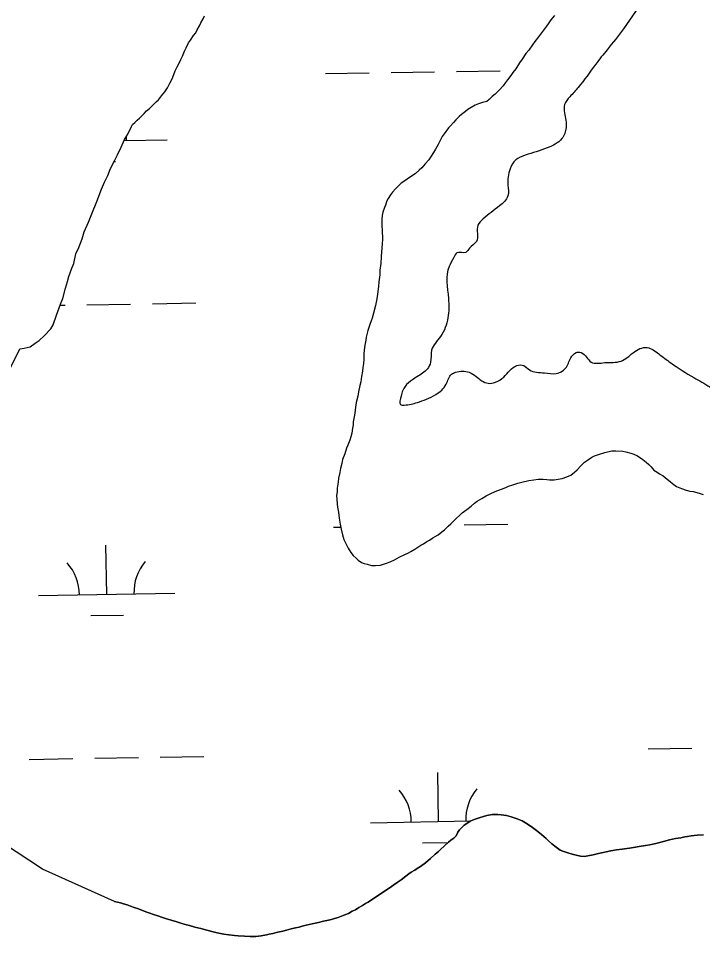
# Model space of a CAD drawing. Extents: x 3887375 to 3925618, y 296674 to 322633.
# Drawn here: x 3918500 to 3919002, y 315034 to 315707 of the extents above; entities that cross this region are included whole.
import ezdxf

# ---------------------------------------------------------------- set-up
doc = ezdxf.new("R2010")
doc.units = 0
for name, color, linetype in [('V-RIVR-EDGE', 7, 'Continuous'), ('V-TOPO-SHOR', 7, 'Continuous'), ('V-WETL-SWMP', 7, 'Continuous')]:
    doc.layers.add(name, color=color, linetype=linetype)

msp = doc.modelspace()

# ---------------------------------------------------------------- linework, layer by layer
at = {"layer": 'V-RIVR-EDGE'}
msp.add_spline([(3918543.76, 316040.89), (3918545.72, 316054.7), (3918548.79, 316056.99), (3918559.15, 316055.82), (3918564.9, 316050.81), (3918571.41, 316043.89), (3918576.01, 316044.26), (3918580.65, 316055.38), (3918584.11, 316058.44), (3918588.71, 316058.81), (3918594.1, 316062.64), (3918598.7, 316063.01), (3918601, 316058.78), (3918600.2, 316048.81), (3918594.78, 316029.63), (3918586.28, 316007.39), (3918585.87, 315996.26), (3918585.45, 315978.22), (3918590.39, 315959.02), (3918600.33, 315944.03), (3918616.42, 315932.47), (3918624.48, 315933.22), (3918633.31, 315934.35), (3918635.61, 315933.19), (3918635.6, 315926.28), (3918637.11, 315918.22), (3918641.33, 315916.67), (3918650.55, 315919.34), (3918655.95, 315930.84), (3918659.03, 315933.52), (3918663.25, 315932.36), (3918670.9, 315923.89), (3918682.02, 315918.11), (3918690.44, 315908.49), (3918694.23, 315891.6), (3918698, 315862.8), (3918698.36, 315851.67), (3918706.39, 315840.9), (3918717.12, 315835.12), (3918729.79, 315835.47), (3918740.54, 315839.28), (3918743.25, 315847.72), (3918743.26, 315851.94), (3918740.97, 315855.4), (3918733.68, 315858.11), (3918730.62, 315860.8), (3918729.86, 315865.02), (3918731.83, 315884.21), (3918734.18, 315905.31), (3918738.82, 315919.5), (3918747.69, 315933.3), (3918766.92, 315951.67), (3918783.45, 315963.53), (3918797.67, 315970.79), (3918802.67, 315974.61), (3918808.06, 315981.13), (3918814.21, 315983.8), (3918821.12, 315984.55), (3918827.64, 315984.53), (3918839.15, 315979.51), (3918845.27, 315972.21), (3918854.06, 315959.13), (3918860.56, 315948.76), (3918867.85, 315945.28), (3918875.52, 315945.26), (3918884.75, 315951), (3918897.83, 315964.78), (3918904, 315973.6), (3918908.24, 315982.8), (3918919.01, 315990.45), (3918926.69, 315993.5), (3918937.05, 315994.24), (3918943.96, 315991.92), (3918950.48, 315989.99), (3918957.77, 315990.35), (3918964.31, 315996.09), (3918974.7, 316007.58), (3918985.09, 316017.53), (3918988.93, 316019.44), (3918991.23, 316019.44), (3918997.37, 316018.65), (3919012.71, 316013.24), (3919032.27, 316005.52), (3919042.25, 316005.11), (3919051.83, 316000.86), (3919062.94, 315991.24), (3919071.73, 315975.48), (3919073.61, 315963.2), (3919072.42, 315944.01), (3919072.78, 315934.8), (3919073.52, 315925.97), (3919070.82, 315918.68), (3919060.79, 315899.52), (3919060.01, 315894.91), (3919059.99, 315886.47), (3919060.35, 315876.49), (3919059.56, 315866.9), (3919051.09, 315856.94), (3919041.47, 315847.37), (3919027.22, 315826.29), (3919016.06, 315815.19), (3919000.29, 315799.49), (3918992.58, 315787.61), (3918982.95, 315773.82), (3918976.4, 315764.62), (3918972.93, 315758.49), (3918969.82, 315742), (3918960.95, 315725.13), (3918943.62, 315699.46), (3918931.68, 315684.13), (3918923.21, 315673.41), (3918910.5, 315656.55), (3918904.35, 315649.66), (3918900.49, 315643.91), (3918900.48, 315637.77), (3918901.6, 315627.02), (3918898.51, 315618.97), (3918887.75, 315612.09), (3918871.62, 315606.75), (3918864.7, 315603.32), (3918860.46, 315596.8), (3918858.9, 315584.91), (3918858.88, 315576.85), (3918852.72, 315569.57), (3918840.8, 315560.01), (3918836.95, 315555.41), (3918836.55, 315549.27), (3918835.77, 315543.51), (3918830.76, 315538.54), (3918828.07, 315535.47), (3918821.54, 315535.11), (3918819.23, 315531.66), (3918815.76, 315525.14), (3918815.32, 315501.73), (3918814.9, 315487.53), (3918809.49, 315473.73), (3918802.94, 315463.76), (3918802.16, 315454.94), (3918799.84, 315449.95), (3918792.15, 315444.21), (3918781.76, 315434.26), (3918780.6, 315430.04), (3918780.2, 315423.9), (3918782.89, 315423.51), (3918792.49, 315425.41), (3918805.93, 315431.13), (3918813.63, 315438.79), (3918817.49, 315446.07), (3918820.56, 315447.6), (3918830.54, 315447.57), (3918835.52, 315444.49), (3918844.34, 315439.48), (3918849.71, 315440.23), (3918855.86, 315444.06), (3918865.48, 315452.48), (3918870.47, 315452.46), (3918874.68, 315449.38), (3918885.81, 315447.05), (3918894.25, 315446.65), (3918901.17, 315450.47), (3918905.02, 315458.14), (3918908.87, 315461.97), (3918912.71, 315461.96), (3918919.99, 315455.03), (3918929.96, 315454.62), (3918941.86, 315455.74), (3918950.71, 315461.86), (3918955.7, 315464.92), (3918961.08, 315465.67), (3918969.51, 315461.05), (3918978.32, 315454.5), (3918995.18, 315443.71), (3919007.06, 315436.77), (3919022.77, 315425.61), (3919038.11, 315417.89), (3919051.53, 315412.87), (3919057.66, 315409.4), (3919058.42, 315404.41), (3919063.39, 315399.41), (3919071.44, 315396.32), (3919081.42, 315395.91), (3919102.54, 315400.46), (3919114.46, 315406.19), (3919124.84, 315413.46), (3919132.13, 315415.74), (3919137.5, 315411.12), (3919140.16, 315403.44), (3919145.91, 315398.05), (3919150.51, 315398.04), (3919155.89, 315400.71), (3919160.12, 315401.47), (3919169.32, 315398.38), (3919171.99, 315390.69), (3919177.73, 315383.39), (3919186.54, 315376.07), (3919190.76, 315376.45), (3919203.07, 315387.55), (3919214.98, 315394.04), (3919227.27, 315394.78), (3919246.45, 315391.28), (3919259.49, 315386.26), (3919274.81, 315375.09), (3919279.4, 315368.93), (3919287.08, 315368.92), (3919296.67, 315365.44), (3919303.17, 315359.28), (3919308.52, 315346.99), (3919313.09, 315335.46), (3919317.29, 315324.32), (3919318.42, 315315.49), (3919318.78, 315305.51), (3919318.76, 315299.75), (3919321.82, 315295.52), (3919331.03, 315295.12), (3919341.4, 315295.09), (3919347.54, 315297.38), (3919350.63, 315302.36), (3919349.9, 315320.02), (3919351.48, 315336.52), (3919354.2, 315349.18), (3919360.37, 315361.06), (3919361.92, 315369.11), (3919366.16, 315374.86), (3919369.99, 315374.08), (3919379.59, 315373.68), (3919386.89, 315377.11), (3919397.27, 315385.53), (3919404.97, 315393.96), (3919406.9, 315399.32), (3919406.93, 315411.22), (3919404.29, 315428.88), (3919403.94, 315441.17), (3919402.42, 315450), (3919399.37, 315456.15), (3919393.62, 315462.3), (3919389.42, 315470.76), (3919387.53, 315479.59), (3919388.7, 315488.03), (3919395.24, 315496.46), (3919396.41, 315500.68), (3919396.8, 315506.43), (3919392.99, 315514.5), (3919388.42, 315531.02), (3919382.32, 315548.3), (3919382.72, 315554.06), (3919384.65, 315559.81), (3919391.58, 315567.47), (3919396.6, 315577.05), (3919397, 315585.11), (3919395.11, 315596.25), (3919388.99, 315605.47), (3919387.85, 315611.23), (3919388.25, 315617.37), (3919394.43, 315632.71), (3919395.23, 315644.61), (3919404.88, 315667.23), (3919409.92, 315689.48), (3919417.26, 315708.65), (3919417.67, 315716.32), (3919416.53, 315722.85), (3919412.34, 315735.53), (3919402.77, 315744.76), (3919400.09, 315750.53), (3919390.17, 315773.2), (3919384.44, 315783.96), (3919384.46, 315792.02), (3919388.74, 315813.5), (3919391.07, 315828.08), (3919391.89, 315845.73), (3919391.54, 315860.32), (3919390.42, 315874.52), (3919390.44, 315883.35), (3919393.16, 315895.24), (3919394.33, 315902.15), (3919394.73, 315908.29), (3919393.22, 315917.89), (3919393.61, 315924.03), (3919397.09, 315932.46), (3919403.24, 315937.05), (3919409.78, 315940.49), (3919414.4, 315949.69), (3919418.65, 315957.35), (3919435.57, 315972.28), (3919451.73, 315990.28), (3919461.72, 315993.33), (3919472.47, 315993.3), (3919493.94, 315986.34), (3919506.21, 315978.63), (3919517.32, 315970.16), (3919524.59, 315960.93), (3919526.49, 315956.32), (3919530.33, 315954.78), (3919539.51, 315942.09), (3919548.29, 315924.03), (3919552.86, 315908.28), (3919556.65, 315888.31), (3919557.78, 315882.55), (3919565.06, 315875.63), (3919568.44, 315846.45), (3919572.6, 315819.57), (3919575.61, 315796.15), (3919578.63, 315775.8), (3919577.06, 315760.84), (3919578.55, 315745.48), (3919583.82, 315703.63), (3919587.22, 315679.06), (3919591.73, 315642.2), (3919598.5, 315583.85), (3919601.1, 315548.53), (3919603.69, 315512.45), (3919604.43, 315500.16), (3919613.1, 315436.04), (3919614.98, 315421.45), (3919618.4, 315404.94), (3919622.17, 315380.75), (3919627.46, 315346.58), (3919631.96, 315302.82), (3919636.03, 315243.31), (3919637.49, 315212.61)], degree=3, dxfattribs=at)
at = {"layer": 'V-TOPO-SHOR'}
for points in [[(3918570.45, 315059.32), (3918517.51, 315083.12), (3918488.26, 315102.4), (3918459.54, 315127.75), (3918443.93, 315144.97), (3918432.37, 315163.19), (3918428.37, 315177.35), (3918423.89, 315201.61), (3918420.92, 315221.32), (3918420.97, 315239), (3918423.06, 315263.24), (3918427.69, 315292.53), (3918435.87, 315324.84), (3918452.16, 315365.71), (3918500.99, 315464.82)], [(3918570.45, 315059.32), (3918572.56, 315058.91), (3918574.75, 315058.49), (3918577.03, 315057.73), (3918579.75, 315056.8), (3918582.03, 315056.04), (3918584.84, 315055.02), (3918587.91, 315053.92), (3918590.81, 315052.73), (3918594.05, 315051.54), (3918596.33, 315050.69), (3918599.06, 315049.76), (3918602.21, 315048.75), (3918605.64, 315047.65), (3918607.74, 315046.97), (3918611.95, 315045.62), (3918615.99, 315044.35), (3918619.85, 315043.17), (3918623.09, 315042.24), (3918625.46, 315041.66), (3918629.4, 315040.56), (3918633.79, 315039.48), (3918638, 315038.39), (3918642.82, 315037.13), (3918645.71, 315036.46), (3918650.53, 315035.46), (3918654.21, 315034.8), (3918658.5, 315034.33), (3918661.03, 315034.18), (3918665.67, 315033.88), (3918669.96, 315033.58), (3918674.06, 315033.63), (3918678, 315034.11), (3918681.75, 315034.85), (3918683.84, 315035.31), (3918686.46, 315035.86), (3918690.12, 315036.78), (3918693.78, 315037.6), (3918696.48, 315038.25), (3918699.97, 315039.24), (3918703.2, 315039.98), (3918705.9, 315040.62), (3918708.08, 315041.17), (3918711.04, 315041.9), (3918713.13, 315042.45), (3918717.67, 315043.46), (3918719.93, 315044.01), (3918723.6, 315044.84), (3918726.13, 315045.3), (3918729.53, 315046.04), (3918731.62, 315046.76), (3918734.5, 315047.58), (3918736.76, 315048.48), (3918739.37, 315049.47), (3918741.89, 315050.63), (3918744.58, 315052.33), (3918747.02, 315053.32), (3918749.63, 315054.83), (3918752.14, 315056.52), (3918754.4, 315057.85), (3918756.31, 315058.84), (3918759.61, 315060.97), (3918763.08, 315063.37), (3918766.99, 315065.95), (3918771.07, 315068.53), (3918773.5, 315070.39), (3918775.14, 315071.55), (3918777.75, 315073.32), (3918780.52, 315075.36), (3918783.99, 315078.03), (3918786.24, 315079.71), (3918787.98, 315080.78), (3918790.67, 315082.38), (3918792.41, 315083.54), (3918794.84, 315085.05), (3918798.48, 315087.8), (3918802.2, 315090.9), (3918805.67, 315094), (3918808.09, 315096.12), (3918809.56, 315097.54), (3918812.42, 315100.19), (3918815.27, 315102.94), (3918817, 315104.44), (3918819.35, 315105.78), (3918820.99, 315107.54), (3918822.1, 315110.27), (3918823.3, 315112.03), (3918824.86, 315113.44), (3918826.85, 315115.3), (3918829.45, 315117.16), (3918831.28, 315118.23), (3918834.15, 315119.4), (3918837.72, 315120.67), (3918841.03, 315121.75), (3918843.47, 315122.48), (3918847.39, 315123.22), (3918851.42, 315123.26), (3918853.95, 315122.95), (3918857.81, 315122.37), (3918861.23, 315121.54), (3918865.7, 315120.1)], [(3918865.7, 315120.1), (3918869.48, 315118.48), (3918871.85, 315117.11), (3918875.99, 315114.36), (3918879.87, 315111.52), (3918883.66, 315108.5), (3918886.93, 315105.56), (3918888.61, 315103.92), (3918891.08, 315101.76), (3918894.34, 315099.09), (3918897.34, 315097.11), (3918899.27, 315096.34), (3918902.87, 315095.16), (3918906.11, 315094.15), (3918909, 315093.3), (3918912.16, 315092.55), (3918915.14, 315092.32), (3918917.49, 315092.79), (3918921.5, 315093.61), (3918925.25, 315094.45), (3918928.83, 315095.36), (3918930.92, 315095.73), (3918934.5, 315096.56), (3918938.51, 315097.13), (3918942.61, 315097.7), (3918946.02, 315098.17), (3918948.2, 315098.54), (3918951.08, 315099.01), (3918955.27, 315099.67), (3918959.81, 315100.33), (3918962.95, 315100.89), (3918965.21, 315101.44), (3918968.44, 315102.26), (3918973.06, 315103.45), (3918977.42, 315104.55), (3918981.87, 315105.47), (3918985.62, 315106.04), (3918988.59, 315106.68), (3918990.59, 315107.05), (3918993.38, 315107.52), (3918997.75, 315108.01), (3919002.38, 315108.15)]]:
    msp.add_lwpolyline(points, dxfattribs=at)
at = {"layer": 'V-WETL-SWMP'}
for p, q in [((3918725.19, 315666.58), (3918757.18, 315667.13)), ((3918773.18, 315667.4), (3918805.17, 315667.95)), ((3918821.17, 315668.23), (3918853.17, 315668.77)), ((3918577.46, 315617.61), (3918608.94, 315618.15)), ((3918570.1, 315602.05), (3918571.21, 315602.06)), ((3918550.16, 315497.05), (3918582.16, 315497.6)), ((3918598.15, 315497.87), (3918630.15, 315498.42)), ((3918530.56, 315496.71), (3918534.16, 315496.77)), ((3918752.32, 315449.77), (3918752.46, 315449.77)), ((3918826.88, 315335.6), (3918858.88, 315336.15)), ((3918730.89, 315333.95), (3918736.22, 315334.04)), ((3918564.65, 315284.66), (3918564.03, 315320.66)), ((3918514.66, 315283.8), (3918614.64, 315285.52)), ((3918552.92, 315269.03), (3918576.91, 315269.44)), ((3918961.72, 315171.39), (3918993.71, 315171.94)), ((3918507.88, 315163.6), (3918539.87, 315164.15)), ((3918555.87, 315164.42), (3918587.87, 315164.97)), ((3918603.86, 315165.25), (3918635.86, 315165.79)), ((3918808.02, 315118), (3918807.4, 315154)), ((3918758.03, 315117.14), (3918831.7, 315118.41)), ((3918796.29, 315102.37), (3918815.01, 315102.69))]:
    msp.add_line(p, q, dxfattribs=at)
for points in [[(3918452.16, 315365.71), (3918500.99, 315464.82), (3918504.02, 315465.32), (3918508.57, 315466.32), (3918512.11, 315468.83), (3918515.15, 315470.84), (3918518.7, 315474.37), (3918523.76, 315479.41), (3918525.29, 315482.43), (3918527.83, 315489.5), (3918530.89, 315497.57), (3918532.42, 315501.61), (3918534.46, 315509.18), (3918535.99, 315514.23), (3918537.01, 315517.76), (3918539.05, 315523.82), (3918540.57, 315527.35), (3918542.11, 315534.41), (3918544.14, 315538.96), (3918546.69, 315545.52), (3918548.22, 315550.56), (3918551.27, 315557.63), (3918553.81, 315563.68), (3918557.38, 315572.76), (3918560.94, 315581.85), (3918562.98, 315586.89), (3918565.52, 315591.94), (3918567.55, 315596.98), (3918570.6, 315603.04), (3918572.63, 315607.07), (3918575.18, 315612.62), (3918577.72, 315618.17), (3918580.25, 315622.21), (3918582.8, 315627.75), (3918583.68, 315629.3), (3918585.39, 315630.86), (3918587.09, 315632.43), (3918588.62, 315634), (3918590.33, 315635.74), (3918592.03, 315637.48), (3918593.9, 315639.22), (3918595.95, 315640.96), (3918598.5, 315643.57), (3918600.89, 315645.84), (3918602.59, 315647.41), (3918604.97, 315650.36), (3918607.34, 315653.31), (3918609.2, 315656.26), (3918610.89, 315659.54), (3918612.24, 315661.8), (3918613.25, 315664.04), (3918614.92, 315668.54), (3918616.44, 315671.48), (3918617.28, 315673.38), (3918618.96, 315677.02), (3918620.14, 315679.44), (3918621.65, 315683.07), (3918623, 315685.49), (3918624.68, 315689.13), (3918626.2, 315691.21), (3918628.4, 315694.51), (3918629.93, 315696.59), (3918631.11, 315698.66), (3918632.8, 315701.61), (3918633.81, 315703.86), (3918635.32, 315706.8), (3918636.33, 315708.88)], [(3918892.96, 315709.13), (3918890.41, 315706), (3918888.38, 315703.05), (3918887.19, 315701.32), (3918884.98, 315698.54), (3918882.78, 315695.59), (3918881.25, 315693.51), (3918878.54, 315690.21), (3918876.84, 315687.61), (3918874.13, 315683.79), (3918872.09, 315681.36), (3918869.38, 315677.2), (3918867.35, 315674.42), (3918864.64, 315670.09), (3918862.61, 315667.48), (3918861.08, 315665.23), (3918858.54, 315662.1), (3918857.18, 315660.02), (3918855.31, 315657.77), (3918852.42, 315654.46), (3918849.53, 315651.51), (3918847.48, 315649.76), (3918845.27, 315647.67), (3918843.56, 315646.28), (3918840.3, 315645.38), (3918837.39, 315644.49), (3918834.99, 315643.43), (3918831.91, 315641.84), (3918829.52, 315640.27), (3918827.81, 315638.87), (3918824.91, 315636.6), (3918823.21, 315635.04), (3918820.82, 315632.6), (3918819.12, 315630.86), (3918816.74, 315628.42)], [(3918816.74, 315628.42), (3918815.38, 315626.86), (3918812.16, 315622.52), (3918810.8, 315620.44), (3918808.95, 315617.15), (3918807.77, 315614.56), (3918805.74, 315611.09), (3918804.22, 315608.66), (3918802.19, 315605.37), (3918800.84, 315603.29), (3918798.29, 315600.34), (3918795.74, 315597.56), (3918793.86, 315595.81), (3918790.96, 315593.2), (3918786.01, 315589.88), (3918783.96, 315588.48), (3918780.71, 315586.2), (3918778.16, 315583.77), (3918776.46, 315582.03), (3918774.25, 315579.59), (3918772.89, 315577.68), (3918771.2, 315574.91), (3918770.19, 315573.18), (3918769.02, 315570.24), (3918768.35, 315568.34), (3918767.18, 315565.05), (3918766.69, 315562.47), (3918766.38, 315559.88), (3918766.43, 315555.06), (3918766.64, 315551.45), (3918766.88, 315545.43), (3918766.75, 315541.47), (3918766.3, 315535.79), (3918765.99, 315532.34), (3918765.7, 315527.35), (3918765.07, 315522.35), (3918764.93, 315519.08), (3918764.3, 315513.91), (3918764, 315510.46), (3918763.37, 315504.95), (3918762.89, 315501.33), (3918761.91, 315496.49), (3918760.42, 315490.97), (3918759.43, 315487.35), (3918758.59, 315485.27), (3918757.59, 315482.68), (3918756.09, 315478.19), (3918755.43, 315475.25), (3918754.94, 315473.18), (3918754.62, 315471.11), (3918753.97, 315467.49), (3918753.49, 315463.87), (3918753.35, 315461.12), (3918753.23, 315456.98), (3918753.09, 315453.89), (3918752.6, 315450.95), (3918752.29, 315448.37), (3918751.64, 315444.4), (3918751, 315440.61), (3918750.34, 315437.85), (3918749.36, 315433.19), (3918748.88, 315430.09), (3918747.72, 315425.26), (3918747.24, 315421.98), (3918746.6, 315417.67), (3918746.12, 315414.91), (3918745.47, 315411.12), (3918745.49, 315409.05), (3918745, 315406.46), (3918744.36, 315402.84), (3918743.7, 315400.25), (3918743.03, 315397.84), (3918741.53, 315394.03), (3918740.52, 315391.79), (3918739.19, 315387.64), (3918737.69, 315383.49), (3918737.03, 315380.73), (3918736.04, 315376.93), (3918735.55, 315374), (3918734.74, 315369.86), (3918734.43, 315366.93), (3918733.79, 315362.45), (3918733.64, 315359.87), (3918733.16, 315357.28), (3918733.36, 315354.53), (3918733.74, 315350.75), (3918733.94, 315348.51), (3918734.67, 315344.91), (3918735.23, 315340.61), (3918735.8, 315336.14), (3918736.53, 315332.53), (3918737.6, 315328.41), (3918738.68, 315324.81), (3918739.73, 315322.41), (3918741.67, 315318.48), (3918743.6, 315315.23), (3918745.52, 315313.18), (3918747.6, 315311.31), (3918749.17, 315309.78), (3918751.43, 315308.09), (3918753.5, 315307.25)], [(3918753.5, 315307.25), (3918755.57, 315306.75), (3918758.85, 315305.93), (3918761.78, 315305.79), (3918765.39, 315306), (3918769.85, 315307.43), (3918772.59, 315308.49), (3918775.67, 315309.9), (3918779.09, 315312.01), (3918783.2, 315313.94), (3918785.94, 315315.18), (3918787.83, 315316.06), (3918790.56, 315317.81), (3918795, 315320.61), (3918796.89, 315321.67), (3918799.45, 315323.42), (3918801.33, 315324.47), (3918803.89, 315326.05), (3918805.6, 315327.1), (3918807.66, 315328.33), (3918810.56, 315330.42), (3918812.43, 315331.99), (3918814.99, 315334.6), (3918817.03, 315336.35), (3918819.76, 315338.96), (3918821.29, 315340.53), (3918823.5, 315342.61), (3918825.38, 315344.36), (3918828.79, 315346.98), (3918831.86, 315349.42), (3918834.42, 315351.51), (3918836.47, 315352.91), (3918839.72, 315354.84), (3918842.97, 315356.94), (3918846.91, 315358.88), (3918850.85, 315360.47), (3918854.27, 315361.89), (3918857.36, 315363.13), (3918859.41, 315364.01), (3918862.5, 315364.9), (3918866.27, 315366.15), (3918869.19, 315366.87), (3918874.17, 315368.13), (3918877.95, 315368.69), (3918881.04, 315369.07), (3918884.83, 315369.11), (3918887.42, 315368.79), (3918889.48, 315368.64), (3918892.75, 315368.68), (3918895.67, 315369.06), (3918898.59, 315369.6), (3918902.19, 315370.85), (3918905.11, 315372.09), (3918907.84, 315374.18), (3918909.71, 315375.92), (3918912.43, 315378.88), (3918915.16, 315381.49), (3918917.89, 315383.59), (3918920.45, 315385.34), (3918922.33, 315386.22), (3918925.42, 315387.28), (3918930.05, 315388.71), (3918935.2, 315389.8), (3918938.13, 315390.01), (3918943.12, 315389.72), (3918945.37, 315389.23), (3918948.99, 315388.23), (3918951.23, 315387.57), (3918953.83, 315386.22), (3918957.82, 315383.51), (3918960.25, 315381.64), (3918962.33, 315379.95), (3918963.9, 315378.07), (3918965.99, 315375.86), (3918968.25, 315374.16), (3918969.98, 315373.15), (3918972.75, 315371.63), (3918975.71, 315369.25), (3918977.96, 315367.38), (3918979.53, 315366.02), (3918982.48, 315363.82), (3918986.28, 315362.31), (3918989.74, 315361.14), (3918992.26, 315360.38), (3918994.8, 315360.06), (3918997.52, 315359.39), (3918999.8, 315358.63), (3919002.08, 315357.96)], [(3918909.01, 315093.3), (3918906.11, 315094.15), (3918902.87, 315095.16), (3918899.27, 315096.34), (3918897.34, 315097.11), (3918894.34, 315099.09), (3918891.08, 315101.76), (3918888.61, 315103.92), (3918886.93, 315105.56), (3918883.66, 315108.5), (3918879.87, 315111.52), (3918875.99, 315114.36), (3918871.85, 315117.11), (3918869.48, 315118.48), (3918865.7, 315120.1), (3918861.23, 315121.54), (3918857.81, 315122.37), (3918853.95, 315122.94), (3918851.42, 315123.27), (3918847.39, 315123.22), (3918843.47, 315122.48), (3918841.03, 315121.75), (3918837.72, 315120.67), (3918834.15, 315119.4), (3918831.28, 315118.23), (3918829.45, 315117.17), (3918826.85, 315115.3), (3918824.86, 315113.44), (3918823.3, 315112.03), (3918822.1, 315110.27), (3918820.99, 315107.54), (3918819.35, 315105.78), (3918817, 315104.44), (3918815.27, 315102.93), (3918812.42, 315100.19), (3918809.56, 315097.54), (3918808.09, 315096.12), (3918805.67, 315094), (3918802.21, 315090.9), (3918798.48, 315087.8), (3918794.84, 315085.05), (3918792.41, 315083.54), (3918790.67, 315082.38), (3918787.98, 315080.78), (3918786.24, 315079.71), (3918783.99, 315078.03), (3918780.52, 315075.36), (3918777.75, 315073.32), (3918775.14, 315071.55), (3918773.5, 315070.39), (3918771.07, 315068.53), (3918766.99, 315065.95), (3918763.08, 315063.37), (3918759.61, 315060.97), (3918756.31, 315058.84), (3918754.4, 315057.85), (3918752.14, 315056.52), (3918749.63, 315054.83), (3918747.02, 315053.31), (3918744.58, 315052.33), (3918741.89, 315050.64), (3918739.37, 315049.47), (3918736.76, 315048.48), (3918734.5, 315047.58), (3918731.62, 315046.76), (3918729.53, 315046.04), (3918726.13, 315045.3), (3918723.6, 315044.84), (3918719.94, 315044.01), (3918717.67, 315043.46), (3918713.13, 315042.45), (3918711.04, 315041.9), (3918708.08, 315041.17), (3918705.9, 315040.62), (3918703.2, 315039.98), (3918699.97, 315039.24), (3918696.48, 315038.24), (3918693.78, 315037.6), (3918690.12, 315036.78), (3918686.46, 315035.86), (3918683.84, 315035.31), (3918681.75, 315034.85), (3918678, 315034.11), (3918674.07, 315033.63), (3918669.96, 315033.58), (3918665.67, 315033.88), (3918661.03, 315034.18), (3918658.5, 315034.33), (3918654.21, 315034.81), (3918650.53, 315035.47), (3918645.71, 315036.46), (3918642.82, 315037.13), (3918638, 315038.39), (3918633.79, 315039.48), (3918629.41, 315040.57), (3918625.46, 315041.66), (3918623.09, 315042.24), (3918619.85, 315043.17), (3918615.99, 315044.35), (3918611.95, 315045.62), (3918607.74, 315046.97)], [(3919002.38, 315108.15), (3918997.75, 315108.01), (3918993.38, 315107.52), (3918990.59, 315107.05), (3918988.59, 315106.68), (3918985.62, 315106.04), (3918981.87, 315105.47), (3918977.42, 315104.55), (3918973.06, 315103.45), (3918968.44, 315102.26), (3918965.21, 315101.44), (3918962.95, 315100.89), (3918959.81, 315100.33), (3918955.27, 315099.67), (3918951.08, 315099.01), (3918948.2, 315098.54), (3918946.02, 315098.17), (3918942.61, 315097.7), (3918938.51, 315097.13), (3918934.5, 315096.56), (3918930.92, 315095.73), (3918928.83, 315095.36), (3918925.25, 315094.44), (3918921.5, 315093.62), (3918917.49, 315092.79), (3918915.14, 315092.32), (3918912.16, 315092.55), (3918909.01, 315093.3)], [(3918607.74, 315046.97), (3918605.64, 315047.65), (3918602.21, 315048.74), (3918599.06, 315049.76), (3918596.34, 315050.69), (3918594.05, 315051.54), (3918590.81, 315052.73), (3918587.91, 315053.92), (3918584.84, 315055.02), (3918582.03, 315056.04), (3918579.75, 315056.8), (3918577.03, 315057.73), (3918574.75, 315058.49), (3918572.56, 315058.91), (3918570.45, 315059.32), (3918517.51, 315083.12), (3918488.26, 315102.4)]]:
    msp.add_lwpolyline(points, dxfattribs=at)
for centre, start, end in [((3918614.17, 315618.71), 177.68597, 181.75519), ((3918619.88, 315286.08), 140.21154, 181.75519), ((3918509.41, 315284.19), 0.21154, 41.7552), ((3918752.78, 315117.53), 0.21154, 41.7552), ((3918863.25, 315119.42), 140.21154, 181.75519)]:
    msp.add_arc(centre, 35.25, start, end, dxfattribs=at)

doc.saveas('drawing.dxf')
